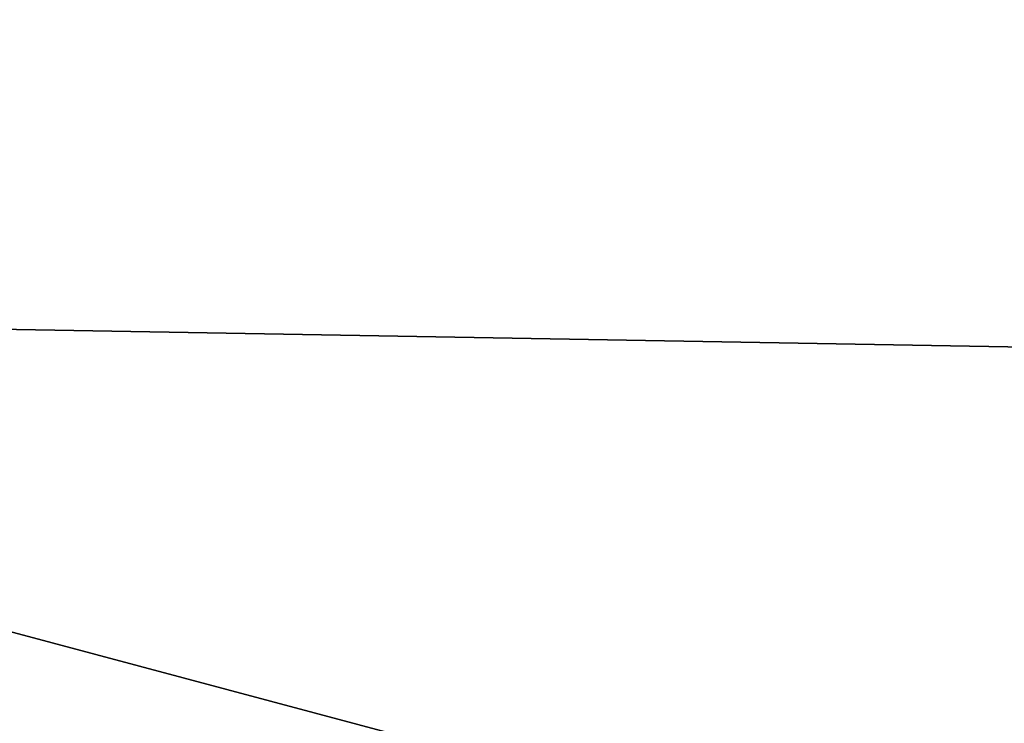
# Model space of a CAD drawing. Extents: x -250 to 250, y -426 to 356.
# Tile 604 of 656: x -153.435 to -153.037, y 240.023 to 240.307. Entities that reach past the tile are written whole.
import ezdxf

# ---------------------------------------------------------------- set-up
doc = ezdxf.new("R2010")
doc.units = 0
doc.header["$LTSCALE"] = 41.718519
for name, color, linetype in [('1622', 7, 'CONTINUOUS'), ('17', 7, 'CONTINUOUS'), ('18', 7, 'CONTINUOUS'), ('738', 7, 'CONTINUOUS'), ('739', 7, 'CONTINUOUS'), ('758', 7, 'CONTINUOUS')]:
    doc.layers.add(name, color=color, linetype=linetype)

msp = doc.modelspace()

# ---------------------------------------------------------------- linework, layer by layer
at = {"layer": '1622', "color": 7, "linetype": 'CONTINUOUS'}
msp.add_3dface([(-150, 239.14168, -68.65), (-154.53802, 240.3538, -68.65), (-150, 240.36642, -68.62499), (-150, 239.14168, -68.65)], dxfattribs=at)
at = {"layer": '17', "color": 7, "linetype": 'CONTINUOUS'}
for points in [[(210, 237.79049, 10.16268), (210, 242, 11), (-210, 237.79049, 10.16268), (210, 237.79049, 10.16268)], [(210, 242, 11), (-210, 242, 11), (-210, 237.79049, 10.16268), (210, 242, 11)]]:
    msp.add_3dface(points, dxfattribs=at)
at = {"layer": '18', "color": 7, "linetype": 'CONTINUOUS'}
for points in [[(210, 237.79049, -10.16268), (-210, 237.79049, -10.16268), (-210, 242, -11), (210, 237.79049, -10.16268)], [(210, 242, -11), (210, 237.79049, -10.16268), (-210, 242, -11), (210, 242, -11)]]:
    msp.add_3dface(points, dxfattribs=at)
at = {"layer": '738', "color": 7, "linetype": 'CONTINUOUS'}
msp.add_3dface([(-150, 239.14168, -68.65), (-154.66215, 238.75478, -68.65), (-154.53802, 240.3538, -68.65), (-150, 239.14168, -68.65)], dxfattribs=at)
at = {"layer": '739', "color": 7, "linetype": 'CONTINUOUS'}
for points in [[(-155.38093, 240.21598, -15.65), (-150, 241.4, -15.65), (-153.6305, 242.28058, -15.65), (-155.38093, 240.21598, -15.65)], [(-155.38093, 240.21598, -15.65), (-144.90279, 240.03317, -15.65), (-150, 241.4, -15.65), (-155.38093, 240.21598, -15.65)], [(-155.38093, 240.21598, -15.65), (-150, 238.5, -15.65), (-144.90279, 240.03317, -15.65), (-155.38093, 240.21598, -15.65)]]:
    msp.add_3dface(points, dxfattribs=at)
at = {"layer": '758', "color": 7, "linetype": 'CONTINUOUS'}
for points in [[(-150, 237.79289, -15.94289), (-155.38093, 240.21598, -15.65), (-156.56117, 240.19584, -15.94289), (-150, 237.79289, -15.94289)], [(-150, 238.5, -15.65), (-155.38093, 240.21598, -15.65), (-150, 237.79289, -15.94289), (-150, 238.5, -15.65)], [(-155.40242, 239.048, -16.65), (-150, 237.5, -16.65), (-156.56117, 240.19584, -15.94289), (-155.40242, 239.048, -16.65)], [(-150, 237.5, -16.65), (-150, 237.79289, -15.94289), (-156.56117, 240.19584, -15.94289), (-150, 237.5, -16.65)]]:
    msp.add_3dface(points, dxfattribs=at)

doc.saveas('drawing.dxf')
